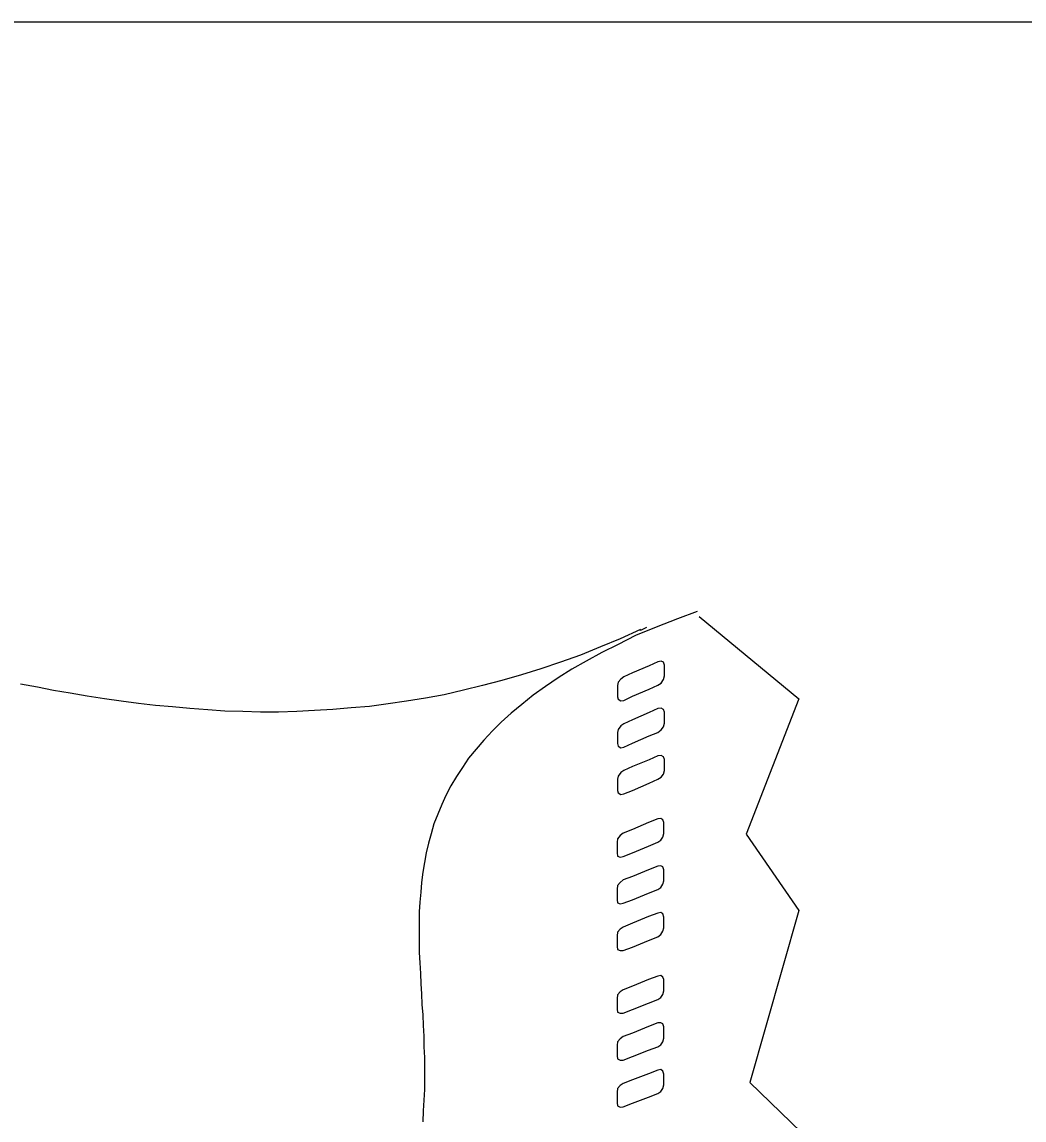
# Model space of a CAD drawing. Extents: x 638850 to 644908, y 297188 to 298900.
# Drawn here: x 639339.79 to 639370.22, y 298005.19 to 298038.53 of the extents above; entities that cross this region are included whole.
import ezdxf

# ---------------------------------------------------------------- set-up
doc = ezdxf.new("R2010")
doc.units = 0
for name, color, linetype in [('1', 7, 'Continuous'), ('16', 7, 'Continuous'), ('2', 7, 'Continuous')]:
    doc.layers.add(name, color=color, linetype=linetype)

msp = doc.modelspace()

# ---------------------------------------------------------------- linework, layer by layer
at = {"layer": '1'}
msp.add_line((638890.439, 298038.53), (639676.439, 298038.53), dxfattribs=at)
msp.add_lwpolyline([(639360.349, 298020.477), (639363.382, 298017.977), (639361.776, 298013.87), (639363.382, 298011.549), (639361.888, 298006.327), (639364.387, 298003.916), (639362.133, 298001.729)], dxfattribs=at)
at = {"layer": '16'}
for points in [[(639359.094, 298018.397), (639359.202, 298018.46), (639359.264, 298018.568), (639359.294, 298018.676), (639359.294, 298018.676), (639359.294, 298018.751), (639359.294, 298018.921), (639359.294, 298019), (639359.294, 298019), (639359.264, 298019.091), (639359.202, 298019.124), (639359.094, 298019.108), (639359.094, 298019.108), (639358.832, 298018.983), (639358.322, 298018.767), (639358.06, 298018.643), (639358.06, 298018.643), (639357.968, 298018.581), (639357.89, 298018.489), (639357.874, 298018.381), (639357.874, 298018.381), (639357.874, 298018.289), (639357.874, 298018.136), (639357.874, 298018.041), (639357.874, 298018.041), (639357.89, 298017.965), (639357.968, 298017.92), (639358.06, 298017.933), (639358.06, 298017.933), (639358.322, 298018.057), (639358.832, 298018.273), (639359.094, 298018.397), (639359.094, 298018.397), (639359.094, 298018.397)], [(639359.094, 298016.961), (639359.202, 298017.037), (639359.264, 298017.131), (639359.294, 298017.239), (639359.294, 298017.239), (639359.294, 298017.331), (639359.294, 298017.485), (639359.294, 298017.579), (639359.294, 298017.579), (639359.264, 298017.655), (639359.202, 298017.701), (639359.094, 298017.687), (639359.094, 298017.687), (639358.832, 298017.563), (639358.322, 298017.347), (639358.06, 298017.223), (639358.06, 298017.223), (639357.968, 298017.161), (639357.89, 298017.053), (639357.874, 298016.961), (639357.874, 298016.961), (639357.874, 298016.869), (639357.874, 298016.713), (639357.874, 298016.621), (639357.874, 298016.621), (639357.89, 298016.543), (639357.968, 298016.497), (639358.06, 298016.513), (639358.06, 298016.513), (639358.322, 298016.637), (639358.832, 298016.853), (639359.094, 298016.961), (639359.094, 298016.961), (639359.094, 298016.961)], [(639359.094, 298015.541), (639359.202, 298015.603), (639359.264, 298015.695), (639359.294, 298015.803), (639359.294, 298015.803), (639359.294, 298015.895), (639359.294, 298016.048), (639359.294, 298016.143), (639359.294, 298016.143), (639359.264, 298016.219), (639359.202, 298016.264), (639359.094, 298016.251), (639359.094, 298016.251), (639358.832, 298016.127), (639358.322, 298015.927), (639358.06, 298015.803), (639358.06, 298015.803), (639357.968, 298015.741), (639357.89, 298015.633), (639357.874, 298015.541), (639357.874, 298015.541), (639357.874, 298015.446), (639357.874, 298015.292), (639357.874, 298015.201), (639357.874, 298015.201), (639357.89, 298015.122), (639357.968, 298015.076), (639358.06, 298015.093), (639358.06, 298015.093), (639358.322, 298015.201), (639358.832, 298015.417), (639359.094, 298015.541), (639359.094, 298015.541), (639359.094, 298015.541)], [(639359.094, 298013.624), (639359.186, 298013.686), (639359.248, 298013.78), (639359.281, 298013.888), (639359.281, 298013.888), (639359.281, 298013.98), (639359.281, 298014.134), (639359.281, 298014.226), (639359.281, 298014.226), (639359.248, 298014.304), (639359.186, 298014.35), (639359.094, 298014.334), (639359.094, 298014.334), (639358.816, 298014.226), (639358.322, 298014.01), (639358.044, 298013.902), (639358.044, 298013.902), (639357.952, 298013.826), (639357.874, 298013.732), (639357.86, 298013.624), (639357.86, 298013.624), (639357.86, 298013.548), (639357.86, 298013.378), (639357.86, 298013.3), (639357.86, 298013.3), (639357.874, 298013.208), (639357.952, 298013.176), (639358.044, 298013.192), (639358.044, 298013.192), (639358.322, 298013.3), (639358.816, 298013.502), (639359.094, 298013.624), (639359.094, 298013.624), (639359.094, 298013.624)], [(639359.094, 298012.187), (639359.186, 298012.25), (639359.248, 298012.358), (639359.281, 298012.452), (639359.281, 298012.452), (639359.281, 298012.544), (639359.281, 298012.714), (639359.281, 298012.792), (639359.281, 298012.792), (639359.248, 298012.884), (639359.186, 298012.914), (639359.094, 298012.9), (639359.094, 298012.9), (639358.816, 298012.792), (639358.322, 298012.59), (639358.044, 298012.482), (639358.044, 298012.482), (639357.952, 298012.406), (639357.874, 298012.312), (639357.86, 298012.204), (639357.86, 298012.204), (639357.86, 298012.128), (639357.86, 298011.958), (639357.86, 298011.88), (639357.86, 298011.88), (639357.874, 298011.788), (639357.952, 298011.755), (639358.044, 298011.772), (639358.044, 298011.772), (639358.322, 298011.88), (639358.816, 298012.079), (639359.094, 298012.187), (639359.094, 298012.187), (639359.094, 298012.187)], [(639359.094, 298010.751), (639359.186, 298010.829), (639359.248, 298010.921), (639359.281, 298011.029), (639359.281, 298011.029), (639359.281, 298011.107), (639359.281, 298011.278), (639359.281, 298011.356), (639359.281, 298011.356), (639359.248, 298011.448), (639359.186, 298011.494), (639359.094, 298011.477), (639359.094, 298011.477), (639358.816, 298011.369), (639358.322, 298011.17), (639358.044, 298011.045), (639358.044, 298011.045), (639357.952, 298010.983), (639357.874, 298010.891), (639357.86, 298010.783), (639357.86, 298010.783), (639357.86, 298010.705), (639357.86, 298010.535), (639357.86, 298010.459), (639357.86, 298010.459), (639357.874, 298010.365), (639357.952, 298010.335), (639358.044, 298010.335), (639358.044, 298010.335), (639358.322, 298010.443), (639358.816, 298010.643), (639359.094, 298010.751), (639359.094, 298010.751), (639359.094, 298010.751)], [(639359.094, 298008.853), (639359.186, 298008.915), (639359.248, 298009.007), (639359.281, 298009.115), (639359.281, 298009.115), (639359.281, 298009.207), (639359.281, 298009.363), (639359.281, 298009.455), (639359.281, 298009.455), (639359.248, 298009.533), (639359.186, 298009.579), (639359.094, 298009.563), (639359.094, 298009.563), (639358.816, 298009.455), (639358.322, 298009.255), (639358.044, 298009.147), (639358.044, 298009.147), (639357.952, 298009.085), (639357.874, 298008.991), (639357.86, 298008.883), (639357.86, 298008.883), (639357.86, 298008.807), (639357.86, 298008.637), (639357.86, 298008.559), (639357.86, 298008.559), (639357.874, 298008.467), (639357.952, 298008.434), (639358.044, 298008.434), (639358.044, 298008.434), (639358.322, 298008.545), (639358.816, 298008.745), (639359.094, 298008.853), (639359.094, 298008.853), (639359.094, 298008.853)], [(639359.094, 298007.417), (639359.186, 298007.479), (639359.248, 298007.57), (639359.281, 298007.678), (639359.281, 298007.678), (639359.281, 298007.773), (639359.281, 298007.927), (639359.281, 298008.019), (639359.281, 298008.019), (639359.248, 298008.11), (639359.186, 298008.143), (639359.094, 298008.143), (639359.094, 298008.143), (639358.816, 298008.035), (639358.322, 298007.832), (639358.044, 298007.724), (639358.044, 298007.724), (639357.952, 298007.662), (639357.874, 298007.57), (639357.86, 298007.462), (639357.86, 298007.462), (639357.86, 298007.387), (639357.86, 298007.217), (639357.86, 298007.138), (639357.86, 298007.138), (639357.874, 298007.047), (639357.952, 298007.014), (639358.044, 298007.014), (639358.044, 298007.014), (639358.322, 298007.122), (639358.816, 298007.309), (639359.094, 298007.417), (639359.094, 298007.417), (639359.094, 298007.417)], [(639359.094, 298005.996), (639359.186, 298006.058), (639359.248, 298006.15), (639359.281, 298006.258), (639359.281, 298006.258), (639359.281, 298006.337), (639359.281, 298006.504), (639359.281, 298006.582), (639359.281, 298006.582), (639359.248, 298006.674), (639359.186, 298006.723), (639359.094, 298006.706), (639359.094, 298006.706), (639358.816, 298006.598), (639358.322, 298006.412), (639358.044, 298006.304), (639358.044, 298006.304), (639357.952, 298006.242), (639357.874, 298006.15), (639357.86, 298006.042), (639357.86, 298006.042), (639357.86, 298005.964), (639357.86, 298005.794), (639357.86, 298005.718), (639357.86, 298005.718), (639357.874, 298005.624), (639357.952, 298005.578), (639358.044, 298005.594), (639358.044, 298005.594), (639358.322, 298005.702), (639358.816, 298005.888), (639359.094, 298005.996), (639359.094, 298005.996), (639359.094, 298005.996)]]:
    msp.add_lwpolyline(points, dxfattribs=at)
at = {"layer": '2'}
for points in [[(639360.293, 298020.628), (639359.696, 298020.406), (639359.048, 298020.159), (639358.414, 298019.898), (639358.414, 298019.898), (639358.414, 298019.898), (639358.414, 298019.898), (639358.414, 298019.898), (639358.414, 298019.898), (639357.892, 298019.634), (639357.397, 298019.387), (639356.92, 298019.124), (639356.488, 298018.876), (639356.069, 298018.615), (639355.682, 298018.352), (639355.309, 298018.089), (639354.971, 298017.812), (639354.647, 298017.549), (639354.337, 298017.27)], [(639358.753, 298020.145), (639358.571, 298020.051), (639358.571, 298020.051), (639358.571, 298020.051), (639358.571, 298020.082), (639358.571, 298020.082), (639358.571, 298020.082), (639357.952, 298019.803), (639357.352, 298019.556), (639356.749, 298019.308), (639356.143, 298019.092), (639355.545, 298018.892), (639354.955, 298018.71), (639354.355, 298018.536), (639353.767, 298018.381), (639353.196, 298018.244), (639352.609, 298018.104), (639352.037, 298017.996), (639351.468, 298017.904), (639350.912, 298017.825), (639350.338, 298017.751), (639349.783, 298017.704), (639349.227, 298017.657), (639348.671, 298017.625), (639348.131, 298017.594), (639347.573, 298017.58), (639347.033, 298017.58), (639346.493, 298017.594), (639345.951, 298017.609), (639345.427, 298017.643), (639344.884, 298017.688), (639344.36, 298017.733), (639343.838, 298017.78), (639343.327, 298017.841), (639342.803, 298017.904), (639342.292, 298017.981), (639341.766, 298018.057), (639341.255, 298018.149)], [(639341.255, 298018.149), (639340.749, 298018.228), (639340.254, 298018.336), (639339.743, 298018.428)], [(639354.337, 298017.27), (639354.076, 298017.009), (639353.815, 298016.73), (639353.581, 298016.451), (639353.349, 298016.174), (639353.167, 298015.895), (639352.98, 298015.618), (639352.809, 298015.339), (639352.656, 298015.047), (639352.532, 298014.768), (639352.411, 298014.475), (639352.298, 298014.183), (639352.208, 298013.886), (639352.129, 298013.595), (639352.066, 298013.303), (639352.008, 298013.006), (639351.961, 298012.716), (639351.916, 298012.407), (639351.9, 298012.113), (639351.866, 298011.802), (639351.853, 298011.51), (639351.853, 298011.199), (639351.853, 298010.893), (639351.853, 298010.585), (639351.853, 298010.274), (639351.866, 298009.966), (639351.884, 298009.642), (639351.9, 298009.332), (639351.916, 298009.023), (639351.929, 298008.699), (639351.961, 298008.389), (639351.974, 298008.065), (639351.992, 298007.741), (639351.992, 298007.417), (639352.008, 298007.093), (639352.008, 298006.769), (639352.008, 298006.445), (639352.008, 298006.121), (639351.992, 298005.795), (639351.974, 298005.471), (639351.961, 298005.133)]]:
    msp.add_lwpolyline(points, dxfattribs=at)

doc.saveas('drawing.dxf')
